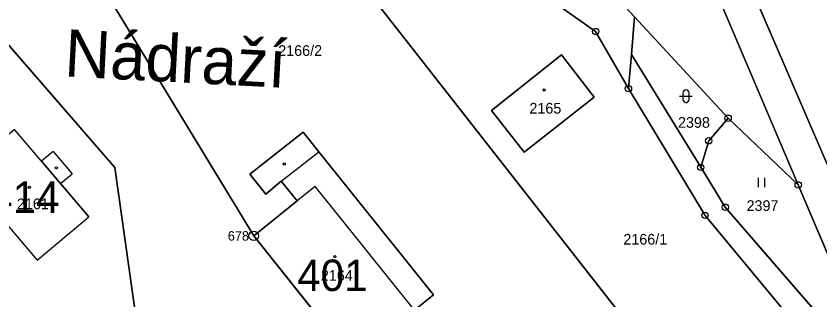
# Model space of a CAD drawing. Extents: x -689422 to -685210, y -987725 to -982160.
# Drawn here: x -686465.6 to -686338.2, y -985472.9 to -985427.8 of the extents above; entities that cross this region are included whole.
import ezdxf

# ---------------------------------------------------------------- set-up
doc = ezdxf.new("R2010")
doc.units = 0
for name, color, linetype in [('KN_Budovy', 7, 'Continuous'), ('KN_Budovy_cisla_domovni', 7, 'Continuous'), ('KN_Hranice_parcel', 7, 'Continuous'), ('KN_Hranice_parcel_vnitrni_kresba', 7, 'Continuous'), ('KN_Parcelni cisla', 7, 'Continuous'), ('KN_Polygon parcely', 7, 'Continuous'), ('KN_Popisy_pomistni nazvy nazvy ulic', 7, 'Continuous'), ('KN_POZEMKY_OSTATNI PLOCHA', 7, 'Continuous'), ('KN_POZEMKY_TTP', 7, 'Continuous'), ('KN_POZEMKY_ZASTAVENA PLOCHA', 7, 'Continuous'), ('KN_VYUZITI_14_ostatni plocha_dráha', 7, 'Continuous'), ('KN_VYUZITI_17_ostatni plocha_ostatni komunikace', 7, 'Continuous'), ('KN_VYUZITI_26_ostatni plocha_jina plocha', 7, 'Continuous'), ('KN_VYUZITI_27_ostatni plocha_neplodna puda', 7, 'Continuous'), ('KN_Značky bodu BP', 7, 'Continuous'), ('KN_Značky budov', 7, 'Continuous'), ('KN_Značky kultur', 7, 'Continuous')]:
    doc.layers.add(name, color=color, linetype=linetype)

msp = doc.modelspace()

# ---------------------------------------------------------------- linework, layer by layer
at = {"layer": 'KN_Budovy'}
for points in [[(-686390.29, -985442.77), (-686385.07, -985449.41), (-686373.97, -985440.67), (-686379.16, -985433.95)], [(-686471.46, -985457.89), (-686468.04, -985461.91), (-686466.98, -985461.02), (-686462.28, -985466.57), (-686454.11, -985459.66), (-686458.6, -985454.39), (-686461.61, -985450.84), (-686465.89, -985445.81), (-686474.04, -985452.65), (-686470.39, -985456.99)], [(-686412.29, -985482.34), (-686402.5, -985474.48), (-686414.07, -985460.03), (-686418.23, -985454.83), (-686421.08, -985457.13), (-686427.97, -985462.7)]]:
    msp.add_lwpolyline(points, close=True, dxfattribs=at)
at = {"layer": 'KN_Hranice_parcel'}
for p, q in [((-686388.66, -985405.12), (-686367.59, -985427.94)), ((-686449.98, -985451.82), (-686480.91, -985416.14)), ((-686453.06, -985421.28), (-686427.97, -985462.7)), ((-686367.59, -985427.94), (-686368.1, -985433.88)), ((-686367.59, -985427.94), (-686352.76, -985444.01)), ((-686368.1, -985433.88), (-686368.56, -985439.31)), ((-686357.1, -985451.8), (-686368.1, -985433.88)), ((-686352.76, -985444.01), (-686341.65, -985454.6)), ((-686446.16, -985478.91), (-686449.98, -985451.82)), ((-686341.65, -985454.6), (-686332.09, -985477.14)), ((-686427.97, -985462.7), (-686412.29, -985482.34))]:
    msp.add_line(p, q, dxfattribs=at)
for points in [[(-686341.65, -985454.6), (-686353.96, -985425.58), (-686365.64, -985405.05), (-686402.91, -985359.11), (-686433.54, -985326.87), (-686504.84, -985238.12), (-686519.39, -985215.32), (-686539.82, -985187.19), (-686573.26, -985145.09)], [(-686437.61, -985294.92), (-686342.75, -985413.22), (-686349.38, -985422.68), (-686336.91, -985451.68)], [(-686436.9, -985362.34), (-686450.46, -985373.6), (-686414.08, -985418.46), (-686344.52, -985507.52), (-686323.39, -985533.75), (-686273.52, -985596.62), (-686259.15, -985586.81)], [(-686368.56, -985439.31), (-686373.76, -985430.25), (-686381.11, -985425.01), (-686390.91, -985423.8), (-686400.72, -985405.15)], [(-686373.97, -985440.67), (-686385.07, -985449.41), (-686390.29, -985442.77), (-686379.16, -985433.95), (-686373.97, -985440.67)], [(-686323, -985499.78), (-686356.42, -985459.44), (-686368.56, -985439.31)], [(-686352.76, -985444.01), (-686355.83, -985447.6), (-686357.1, -985451.8)], [(-686427.97, -985462.7), (-686421.08, -985457.13), (-686423.59, -985454.01), (-686426.02, -985456.07), (-686428.56, -985452.91), (-686420.15, -985446.23), (-686417.64, -985449.36), (-686399.48, -985472.05), (-686402.5, -985474.48), (-686412.29, -985482.34)], [(-686332.09, -985477.14), (-686336.71, -985477.25), (-686353.21, -985458.14), (-686357.1, -985451.8)]]:
    msp.add_lwpolyline(points, dxfattribs=at)
at = {"layer": 'KN_Hranice_parcel_vnitrni_kresba'}
for p, q in [((-686461.61, -985450.84), (-686465.89, -985445.81)), ((-686459.74, -985449.28), (-686461.61, -985450.84)), ((-686459.74, -985449.28), (-686456.74, -985452.86)), ((-686423.59, -985454.01), (-686417.64, -985449.36)), ((-686461.61, -985450.84), (-686458.6, -985454.39)), ((-686458.6, -985454.39), (-686456.74, -985452.86)), ((-686458.6, -985454.39), (-686454.11, -985459.66)), ((-686418.23, -985454.83), (-686421.08, -985457.13)), ((-686414.07, -985460.03), (-686418.23, -985454.83)), ((-686462.28, -985466.57), (-686454.11, -985459.66)), ((-686402.5, -985474.48), (-686414.07, -985460.03)), ((-686466.98, -985461.02), (-686462.28, -985466.57))]:
    msp.add_line(p, q, dxfattribs=at)
at = {"layer": 'KN_Polygon parcely'}
for points in [[(-686562.88, -985213.71), (-686543.06, -985239.22), (-686527.78, -985254.41), (-686490.02, -985295.32), (-686466.43, -985320.88), (-686388.66, -985405.12), (-686367.59, -985427.94), (-686352.76, -985444.01), (-686341.65, -985454.6), (-686353.96, -985425.58), (-686365.64, -985405.05), (-686402.91, -985359.11), (-686433.54, -985326.87), (-686504.84, -985238.12), (-686519.39, -985215.32), (-686539.82, -985187.19), (-686573.26, -985145.09), (-686575.39, -985149.81), (-686582.09, -985193.26), (-686578.61, -985197.13), (-686576.4, -985199.58), (-686567.87, -985209.07)], [(-686273.52, -985596.62), (-686259.15, -985586.81), (-686280.46, -985555.41), (-686286.37, -985550.78), (-686305.27, -985525.58), (-686315.39, -985508.63), (-686323, -985499.78), (-686356.42, -985459.44), (-686368.56, -985439.31), (-686373.76, -985430.25), (-686381.11, -985425.01), (-686390.91, -985423.8), (-686400.72, -985405.15), (-686406.42, -985401.34), (-686421.15, -985380.68), (-686436.9, -985362.34), (-686450.46, -985373.6), (-686414.08, -985418.46), (-686344.52, -985507.52), (-686323.39, -985533.75)], [(-686367.59, -985427.94), (-686388.66, -985405.12), (-686400.72, -985405.15), (-686390.91, -985423.8), (-686381.11, -985425.01), (-686373.76, -985430.25), (-686368.56, -985439.31), (-686368.1, -985433.88)], [(-686480.91, -985416.14), (-686500.86, -985442.73), (-686500.43, -985443.13), (-686467.2, -985473.69), (-686447.28, -985492), (-686446.16, -985478.91), (-686449.98, -985451.82)], [(-686367.59, -985427.94), (-686368.1, -985433.88), (-686357.1, -985451.8), (-686355.83, -985447.6), (-686352.76, -985444.01)], [(-686373.97, -985440.67), (-686379.16, -985433.95), (-686390.29, -985442.77), (-686385.07, -985449.41)], [(-686373.97, -985440.67), (-686385.07, -985449.41), (-686390.29, -985442.77), (-686379.16, -985433.95)], [(-686368.56, -985439.31), (-686356.42, -985459.44), (-686323, -985499.78), (-686332.09, -985477.14), (-686336.71, -985477.25), (-686353.21, -985458.14), (-686357.1, -985451.8), (-686368.1, -985433.88)], [(-686352.76, -985444.01), (-686355.83, -985447.6), (-686357.1, -985451.8), (-686353.21, -985458.14), (-686336.71, -985477.25), (-686332.09, -985477.14), (-686341.65, -985454.6)], [(-686412.29, -985482.34), (-686402.5, -985474.48), (-686399.48, -985472.05), (-686417.64, -985449.36), (-686420.15, -985446.23), (-686428.56, -985452.91), (-686426.02, -985456.07), (-686423.59, -985454.01), (-686421.08, -985457.13), (-686427.97, -985462.7)]]:
    msp.add_lwpolyline(points, close=True, dxfattribs=at)
for points in [[(-686323.39, -985533.75), (-686344.52, -985507.52), (-686414.08, -985418.46), (-686450.46, -985373.6), (-686436.9, -985362.34), (-686446.13, -985351.6), (-686465.51, -985331.19), (-686475.17, -985320.64), (-686493.2, -985298.63), (-686510.86, -985277.51), (-686527.78, -985254.41), (-686543.06, -985239.22), (-686565.77, -985217.76), (-686562.88, -985213.71), (-686567.87, -985209.07), (-686578, -985210.06), (-686581.72, -985210.32), (-686593.37, -985204.56), (-686614.7, -985169.55)], [(-686539.82, -985187.19), (-686519.39, -985215.32), (-686504.84, -985238.12), (-686433.54, -985326.87), (-686402.91, -985359.11), (-686365.64, -985405.05), (-686353.96, -985425.58), (-686341.65, -985454.6), (-686332.09, -985477.14), (-686323, -985499.78), (-686315.39, -985508.63), (-686305.27, -985525.58), (-686314.37, -985503.51), (-686326.02, -985477), (-686336.91, -985451.68), (-686349.38, -985422.68), (-686342.75, -985413.22), (-686437.61, -985294.92), (-686442.06, -985298.48), (-686459.95, -985276.35), (-686455.44, -985272.7), (-686491.92, -985227.2), (-686504.64, -985212.99), (-686534.19, -985183.63)], [(-686534.19, -985183.63), (-686504.64, -985212.99), (-686491.92, -985227.2), (-686455.44, -985272.7), (-686449.8, -985268.14), (-686442.75, -985276.96), (-686442.18, -985276.51), (-686438.91, -985280.47), (-686442.2, -985283.14), (-686434.59, -985292.51), (-686437.61, -985294.92), (-686342.75, -985413.22), (-686349.38, -985422.68), (-686336.91, -985451.68), (-686282.84, -985443.24), (-686254.37, -985414.47), (-686249.98, -985409.94), (-686217.47, -985376.39), (-686228.83, -985297.25), (-686243, -985279.65), (-686302.56, -985217), (-686319.33, -985199.22), (-686335.49, -985193.35)], [(-686480.91, -985416.14), (-686449.98, -985451.82), (-686446.16, -985478.91), (-686442.9, -985487.63), (-686439.65, -985492.02), (-686435.71, -985487.71), (-686427.68, -985496.78), (-686422.83, -985498.58), (-686424.97, -985504.28), (-686399.43, -985508.02), (-686410.99, -985484.94), (-686412.29, -985482.34), (-686427.97, -985462.7), (-686453.06, -985421.28)], [(-686449.64, -985421.12), (-686451.24, -985420.04), (-686453.06, -985421.28), (-686427.97, -985462.7), (-686421.08, -985457.13), (-686423.59, -985454.01)], [(-686423.59, -985454.01), (-686426.02, -985456.07), (-686428.56, -985452.91), (-686420.15, -985446.23), (-686417.64, -985449.36), (-686399.48, -985472.05), (-686402.5, -985474.48), (-686412.29, -985482.34), (-686410.99, -985484.94), (-686397.98, -985474.68), (-686361.54, -985520.02), (-686319.63, -985572.26)]]:
    msp.add_lwpolyline(points, dxfattribs=at)
at = {"layer": 'KN_POZEMKY_OSTATNI PLOCHA'}
for p, q in [((-686388.66, -985405.12), (-686367.59, -985427.94)), ((-686367.59, -985427.94), (-686388.66, -985405.12)), ((-686449.98, -985451.82), (-686480.91, -985416.14)), ((-686414.08, -985418.46), (-686344.52, -985507.52)), ((-686344.52, -985507.52), (-686414.08, -985418.46)), ((-686427.97, -985462.7), (-686453.06, -985421.28)), ((-686453.06, -985421.28), (-686427.97, -985462.7)), ((-686336.91, -985451.68), (-686349.38, -985422.68)), ((-686349.38, -985422.68), (-686336.91, -985451.68)), ((-686373.76, -985430.25), (-686381.11, -985425.01)), ((-686381.11, -985425.01), (-686373.76, -985430.25)), ((-686353.96, -985425.58), (-686341.65, -985454.6)), ((-686341.65, -985454.6), (-686353.96, -985425.58)), ((-686368.1, -985433.88), (-686367.59, -985427.94)), ((-686367.59, -985427.94), (-686368.1, -985433.88)), ((-686367.59, -985427.94), (-686352.76, -985444.01)), ((-686352.76, -985444.01), (-686367.59, -985427.94)), ((-686368.56, -985439.31), (-686373.76, -985430.25)), ((-686373.76, -985430.25), (-686368.56, -985439.31)), ((-686379.16, -985433.95), (-686390.29, -985442.77)), ((-686373.97, -985440.67), (-686379.16, -985433.95)), ((-686368.1, -985433.88), (-686368.56, -985439.31)), ((-686368.56, -985439.31), (-686368.1, -985433.88)), ((-686357.1, -985451.8), (-686368.1, -985433.88)), ((-686368.1, -985433.88), (-686357.1, -985451.8)), ((-686356.42, -985459.44), (-686368.56, -985439.31)), ((-686368.56, -985439.31), (-686356.42, -985459.44)), ((-686385.07, -985449.41), (-686373.97, -985440.67)), ((-686390.29, -985442.77), (-686385.07, -985449.41)), ((-686352.76, -985444.01), (-686355.83, -985447.6)), ((-686341.65, -985454.6), (-686352.76, -985444.01)), ((-686420.15, -985446.23), (-686428.56, -985452.91)), ((-686417.64, -985449.36), (-686420.15, -985446.23)), ((-686355.83, -985447.6), (-686357.1, -985451.8)), ((-686399.48, -985472.05), (-686417.64, -985449.36)), ((-686446.16, -985478.91), (-686449.98, -985451.82)), ((-686357.1, -985451.8), (-686353.21, -985458.14)), ((-686428.56, -985452.91), (-686426.02, -985456.07)), ((-686426.02, -985456.07), (-686423.59, -985454.01)), ((-686423.59, -985454.01), (-686421.08, -985457.13)), ((-686332.09, -985477.14), (-686341.65, -985454.6)), ((-686421.08, -985457.13), (-686427.97, -985462.7)), ((-686353.21, -985458.14), (-686336.71, -985477.25)), ((-686323, -985499.78), (-686356.42, -985459.44)), ((-686356.42, -985459.44), (-686323, -985499.78)), ((-686427.97, -985462.7), (-686412.29, -985482.34)), ((-686402.5, -985474.48), (-686399.48, -985472.05))]:
    msp.add_line(p, q, dxfattribs=at)
at = {"layer": 'KN_POZEMKY_TTP'}
for p, q in [((-686355.83, -985447.6), (-686352.76, -985444.01)), ((-686352.76, -985444.01), (-686341.65, -985454.6)), ((-686357.1, -985451.8), (-686355.83, -985447.6)), ((-686353.21, -985458.14), (-686357.1, -985451.8)), ((-686341.65, -985454.6), (-686332.09, -985477.14)), ((-686336.71, -985477.25), (-686353.21, -985458.14))]:
    msp.add_line(p, q, dxfattribs=at)
at = {"layer": 'KN_POZEMKY_ZASTAVENA PLOCHA'}
for p, q in [((-686480.91, -985416.14), (-686449.98, -985451.82)), ((-686390.29, -985442.77), (-686379.16, -985433.95)), ((-686379.16, -985433.95), (-686373.97, -985440.67)), ((-686373.97, -985440.67), (-686385.07, -985449.41)), ((-686385.07, -985449.41), (-686390.29, -985442.77)), ((-686428.56, -985452.91), (-686420.15, -985446.23)), ((-686420.15, -985446.23), (-686417.64, -985449.36)), ((-686417.64, -985449.36), (-686399.48, -985472.05)), ((-686449.98, -985451.82), (-686446.16, -985478.91)), ((-686426.02, -985456.07), (-686428.56, -985452.91)), ((-686423.59, -985454.01), (-686426.02, -985456.07)), ((-686421.08, -985457.13), (-686423.59, -985454.01)), ((-686427.97, -985462.7), (-686421.08, -985457.13)), ((-686412.29, -985482.34), (-686427.97, -985462.7)), ((-686399.48, -985472.05), (-686402.5, -985474.48))]:
    msp.add_line(p, q, dxfattribs=at)
at = {"layer": 'KN_VYUZITI_14_ostatni plocha_dráha'}
for p, q in [((-686414.08, -985418.46), (-686344.52, -985507.52)), ((-686344.52, -985507.52), (-686414.08, -985418.46)), ((-686427.97, -985462.7), (-686453.06, -985421.28)), ((-686349.38, -985422.68), (-686336.91, -985451.68)), ((-686381.11, -985425.01), (-686373.76, -985430.25)), ((-686341.65, -985454.6), (-686353.96, -985425.58)), ((-686373.76, -985430.25), (-686368.56, -985439.31)), ((-686379.16, -985433.95), (-686390.29, -985442.77)), ((-686373.97, -985440.67), (-686379.16, -985433.95)), ((-686368.56, -985439.31), (-686356.42, -985459.44)), ((-686385.07, -985449.41), (-686373.97, -985440.67)), ((-686390.29, -985442.77), (-686385.07, -985449.41)), ((-686420.15, -985446.23), (-686428.56, -985452.91)), ((-686417.64, -985449.36), (-686420.15, -985446.23)), ((-686399.48, -985472.05), (-686417.64, -985449.36)), ((-686428.56, -985452.91), (-686426.02, -985456.07)), ((-686426.02, -985456.07), (-686423.59, -985454.01)), ((-686423.59, -985454.01), (-686421.08, -985457.13)), ((-686332.09, -985477.14), (-686341.65, -985454.6)), ((-686421.08, -985457.13), (-686427.97, -985462.7)), ((-686356.42, -985459.44), (-686323, -985499.78)), ((-686402.5, -985474.48), (-686399.48, -985472.05))]:
    msp.add_line(p, q, dxfattribs=at)
at = {"layer": 'KN_VYUZITI_17_ostatni plocha_ostatni komunikace'}
for p, q in [((-686368.56, -985439.31), (-686368.1, -985433.88)), ((-686368.1, -985433.88), (-686357.1, -985451.8)), ((-686356.42, -985459.44), (-686368.56, -985439.31)), ((-686357.1, -985451.8), (-686353.21, -985458.14)), ((-686353.21, -985458.14), (-686336.71, -985477.25)), ((-686323, -985499.78), (-686356.42, -985459.44))]:
    msp.add_line(p, q, dxfattribs=at)
at = {"layer": 'KN_VYUZITI_26_ostatni plocha_jina plocha'}
for p, q in [((-686367.59, -985427.94), (-686388.66, -985405.12)), ((-686449.98, -985451.82), (-686480.91, -985416.14)), ((-686453.06, -985421.28), (-686427.97, -985462.7)), ((-686336.91, -985451.68), (-686349.38, -985422.68)), ((-686353.96, -985425.58), (-686341.65, -985454.6)), ((-686352.76, -985444.01), (-686367.59, -985427.94)), ((-686341.65, -985454.6), (-686352.76, -985444.01)), ((-686446.16, -985478.91), (-686449.98, -985451.82)), ((-686427.97, -985462.7), (-686412.29, -985482.34))]:
    msp.add_line(p, q, dxfattribs=at)
at = {"layer": 'KN_VYUZITI_27_ostatni plocha_neplodna puda'}
for p, q in [((-686388.66, -985405.12), (-686367.59, -985427.94)), ((-686373.76, -985430.25), (-686381.11, -985425.01)), ((-686368.1, -985433.88), (-686367.59, -985427.94)), ((-686367.59, -985427.94), (-686368.1, -985433.88)), ((-686367.59, -985427.94), (-686352.76, -985444.01)), ((-686368.56, -985439.31), (-686373.76, -985430.25)), ((-686368.1, -985433.88), (-686368.56, -985439.31)), ((-686357.1, -985451.8), (-686368.1, -985433.88)), ((-686352.76, -985444.01), (-686355.83, -985447.6)), ((-686355.83, -985447.6), (-686357.1, -985451.8))]:
    msp.add_line(p, q, dxfattribs=at)
at = {"layer": 'KN_Značky bodu BP'}
for centre, radius in [((-686373.76, -985430.25), 0.5), ((-686373.76, -985430.25), 0.0303), ((-686368.56, -985439.31), 0.5), ((-686368.56, -985439.31), 0.0303), ((-686352.76, -985444.01), 0.5), ((-686352.76, -985444.01), 0.0303), ((-686355.83, -985447.6), 0.5), ((-686355.83, -985447.6), 0.0303), ((-686357.1, -985451.8), 0.5), ((-686357.1, -985451.8), 0.0303), ((-686341.65, -985454.6), 0.5), ((-686341.65, -985454.6), 0.0303), ((-686353.21, -985458.14), 0.5), ((-686353.21, -985458.14), 0.0303), ((-686356.42, -985459.44), 0.5), ((-686356.42, -985459.44), 0.0303), ((-686427.97, -985462.7), 0.75), ((-686427.97, -985462.7), 0.03)]:
    msp.add_circle(centre, radius, dxfattribs=at)
at = {"layer": 'KN_Značky budov'}
for centre in [(-686381.92, -985439.54), (-686459.24, -985451.89), (-686423.13, -985451.27), (-686463.55, -985454.98), (-686415.11, -985465.98)]:
    msp.add_circle(centre, 0.175, dxfattribs=at)
at = {"layer": 'KN_Značky kultur'}
for p, q in [((-686359.95, -985440.03), (-686359.95, -985441.03)), ((-686358.95, -985441.03), (-686358.95, -985440.03)), ((-686360.45, -985440.53), (-686358.45, -985440.53)), ((-686347.92, -985454.97), (-686347.92, -985453.47)), ((-686346.92, -985454.97), (-686346.92, -985453.47))]:
    msp.add_line(p, q, dxfattribs=at)
for centre, start, end in [((-686359.45, -985440.03), 0, 180), ((-686359.45, -985441.03), 180, 359.9879)]:
    msp.add_arc(centre, 0.5, start, end, dxfattribs=at)

# ---------------------------------------------------------------- texts
at = {"layer": 'KN_Budovy_cisla_domovni'}
for s, p in [('414', (-686469.89, -985459.06)), ('401', (-686421.07, -985471.46))]:
    msp.add_text(s, height=5, dxfattribs=at).set_placement(p)
at = {"layer": 'KN_Parcelni cisla'}
for s, p in [('2166/2', (-686424.08, -985434.12)), ('2165', (-686384.26, -985443.28)), ('2398', (-686360.71, -985445.53)), ('2161', (-686465.5, -985458.46)), ('2397', (-686349.84, -985458.74)), ('2166/1', (-686369.37, -985464.09)), ('2164', (-686417.32, -985469.83))]:
    msp.add_text(s, height=1.7, dxfattribs=at).set_placement(p)
at = {"layer": 'KN_Popisy_pomistni nazvy nazvy ulic'}
msp.add_text('Nádraží', height=7.5, rotation=357, dxfattribs=at).set_placement((-686458.08, -985437.36))
at = {"layer": 'KN_Značky bodu BP'}
msp.add_text('678', height=1.5, dxfattribs=at).set_placement((-686432.07, -985463.45))

doc.saveas('drawing.dxf')
